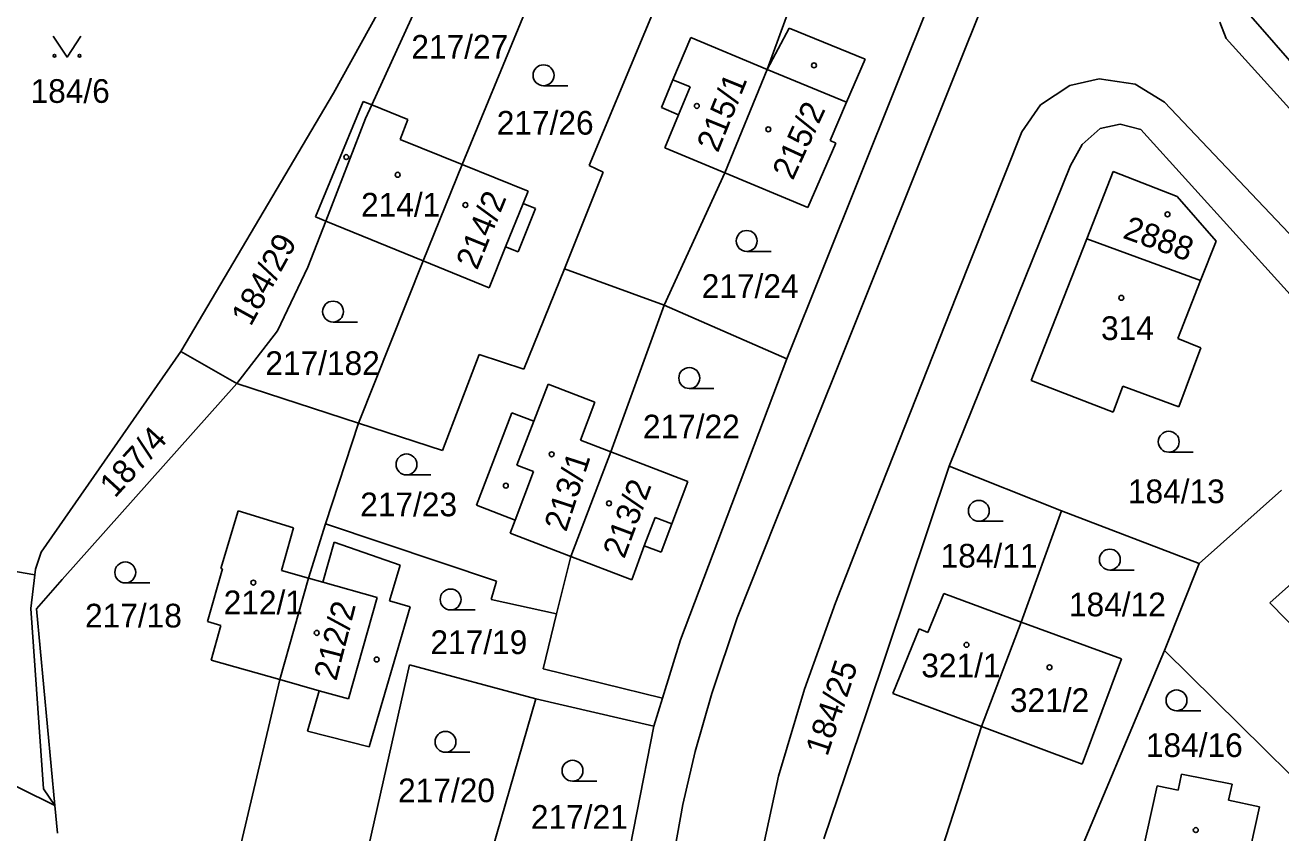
# Model space of a CAD drawing. Extents: x -735249 to -729401, y -1124843 to -1121828.
# Drawn here: x -733687.3 to -733597.2, y -1123833 to -1123775 of the extents above; entities that cross this region are included whole.
import ezdxf

# ---------------------------------------------------------------- set-up
doc = ezdxf.new("R2010")
doc.units = 0
for name, color, linetype in [('Vrstva 1', 7, 'Continuous'), ('Vrstva 18', 7, 'Continuous'), ('Vrstva 19', 7, 'Continuous'), ('Vrstva 25', 7, 'Continuous'), ('Vrstva 4', 7, 'Continuous')]:
    doc.layers.add(name, color=color, linetype=linetype)

msp = doc.modelspace()

# ---------------------------------------------------------------- linework, layer by layer
at = {"layer": 'Vrstva 1'}
for points in [[(-733597.48, -1123720.9), (-733625.92, -1123791.9)], [(-733646.94, -1123763.17), (-733655.93, -1123784.98)], [(-733665.17, -1123779.86), (-733656.71, -1123764.57)], [(-733655.35, -1123765.25), (-733662.41, -1123780.7)], [(-733638.82, -1123765.89), (-733646.81, -1123785.05)], [(-733630.7, -1123768.97), (-733634.03, -1123778.16)], [(-733602.98, -1123770.13), (-733592.19, -1123782.5)], [(-733622.19, -1123772.89), (-733632.64, -1123798.93)], [(-733601.09, -1123775.94), (-733601.56, -1123774.76)], [(-733639.53, -1123775.86), (-733640.8, -1123778.9)], [(-733639.53, -1123775.86), (-733634.03, -1123778.16)], [(-733632.47, -1123775.2), (-733634.03, -1123778.16)], [(-733627, -1123777.42), (-733632.47, -1123775.2)], [(-733601.09, -1123775.94), (-733593.83, -1123783.99)], [(-733627, -1123777.42), (-733628.34, -1123780.52)], [(-733634.03, -1123778.16), (-733637.09, -1123785.58)], [(-733640.8, -1123778.9), (-733641.63, -1123780.89)], [(-733612.31, -1123779.31), (-733614.43, -1123780.7)], [(-733612.31, -1123779.31), (-733610.21, -1123778.84)], [(-733610.21, -1123778.84), (-733607.62, -1123779.21)], [(-733605.53, -1123780.5), (-733607.62, -1123779.21)], [(-733676.13, -1123798.4), (-733665.17, -1123779.86)], [(-733662.86, -1123781.69), (-733662.41, -1123780.7)], [(-733659.82, -1123781.75), (-733662.41, -1123780.7)], [(-733641.63, -1123780.89), (-733640.4, -1123781.41)], [(-733629.53, -1123783.27), (-733628.34, -1123780.52)], [(-733615.77, -1123782.63), (-733614.43, -1123780.7)], [(-733605.53, -1123780.5), (-733593.03, -1123793.67)], [(-733662.86, -1123781.69), (-733665.71, -1123789.04)], [(-733659.82, -1123781.75), (-733660.39, -1123783.18)], [(-733641.39, -1123783.78), (-733640.4, -1123781.41)], [(-733608.7, -1123782.09), (-733610.14, -1123782.4)], [(-733607.22, -1123782.46), (-733608.7, -1123782.09)], [(-733660.39, -1123783.18), (-733655.93, -1123784.98)], [(-733615.77, -1123782.63), (-733620.45, -1123794.42)], [(-733610.14, -1123782.4), (-733611.43, -1123783.55)], [(-733607.22, -1123782.46), (-733590.12, -1123801.38)], [(-733641.39, -1123783.78), (-733637.09, -1123785.58)], [(-733629.12, -1123783.45), (-733631.13, -1123788.07)], [(-733629.53, -1123783.27), (-733629.12, -1123783.45)], [(-733611.43, -1123783.55), (-733612.26, -1123785.05)], [(-733655.93, -1123784.98), (-733658.74, -1123791.89)], [(-733651.2, -1123786.89), (-733655.93, -1123784.98)], [(-733645.8, -1123785.54), (-733648.58, -1123792.47)], [(-733646.81, -1123785.05), (-733645.8, -1123785.54)], [(-733637.09, -1123785.58), (-733641.44, -1123795.09)], [(-733637.09, -1123785.58), (-733631.13, -1123788.07)], [(-733612.26, -1123785.05), (-733620.99, -1123806.63)], [(-733611.1, -1123790.31), (-733609.2, -1123785.48)], [(-733609.2, -1123785.48), (-733604.62, -1123787.28)], [(-733651.2, -1123786.89), (-733651.56, -1123787.79)], [(-733604.62, -1123787.28), (-733601.82, -1123790.48)], [(-733650.66, -1123788.15), (-733651.91, -1123791.26)], [(-733650.66, -1123788.15), (-733651.56, -1123787.79)], [(-733667, -1123792.36), (-733665.71, -1123789.04)], [(-733658.74, -1123791.89), (-733665.71, -1123789.04)], [(-733611.1, -1123790.31), (-733614.41, -1123798.72)], [(-733611.1, -1123790.31), (-733602.94, -1123793.32)], [(-733654, -1123793.83), (-733652.81, -1123790.89)], [(-733651.91, -1123791.26), (-733652.81, -1123790.89)], [(-733601.82, -1123790.48), (-733602.94, -1123793.32)], [(-733663.37, -1123803.55), (-733658.74, -1123791.89)], [(-733654, -1123793.83), (-733658.74, -1123791.89)], [(-733625.92, -1123791.9), (-733629.29, -1123800.28)], [(-733667, -1123792.36), (-733669.18, -1123796.93)], [(-733651.5, -1123799.67), (-733648.58, -1123792.47)], [(-733648.58, -1123792.47), (-733641.44, -1123795.09)], [(-733602.94, -1123793.32), (-733604.57, -1123797.47)], [(-733627.06, -1123811.11), (-733620.45, -1123794.42)], [(-733641.44, -1123795.09), (-733645.27, -1123805.61)], [(-733641.44, -1123795.09), (-733632.64, -1123798.93)], [(-733669.18, -1123796.93), (-733672.1, -1123800.7)], [(-733602.91, -1123798.13), (-733604.57, -1123797.47)], [(-733686.14, -1123812.81), (-733676.13, -1123798.4)], [(-733676.13, -1123798.4), (-733672.1, -1123800.7)], [(-733604.49, -1123802.37), (-733602.91, -1123798.13)], [(-733657.34, -1123805.51), (-733654.7, -1123798.63)], [(-733654.7, -1123798.63), (-733651.5, -1123799.67)], [(-733632.64, -1123798.93), (-733640.27, -1123819.1)], [(-733615.1, -1123800.49), (-733614.41, -1123798.72)], [(-733629.29, -1123800.28), (-733633.39, -1123810.49)], [(-733672.1, -1123800.7), (-733684.65, -1123814.77)], [(-733672.1, -1123800.7), (-733663.37, -1123803.55)], [(-733649.77, -1123800.75), (-733650.79, -1123803.4)], [(-733646.4, -1123802.04), (-733649.77, -1123800.75)], [(-733615.1, -1123800.49), (-733609.2, -1123802.76)], [(-733609.2, -1123802.76), (-733608.51, -1123800.89)], [(-733606.24, -1123801.73), (-733608.51, -1123800.89)], [(-733646.4, -1123802.04), (-733647.45, -1123804.77)], [(-733606.24, -1123801.73), (-733604.49, -1123802.37)], [(-733652.36, -1123802.8), (-733654.91, -1123809.44)], [(-733652.36, -1123802.8), (-733650.79, -1123803.4)], [(-733665.75, -1123810.77), (-733663.37, -1123803.55)], [(-733663.37, -1123803.55), (-733657.34, -1123805.51)], [(-733645.27, -1123805.61), (-733647.45, -1123804.77)], [(-733648.13, -1123813.11), (-733645.27, -1123805.61)], [(-733645.27, -1123805.61), (-733639.73, -1123807.73)], [(-733620.99, -1123806.63), (-733626.88, -1123824.27)], [(-733612.92, -1123809.83), (-733620.99, -1123806.63)], [(-733639.73, -1123807.73), (-733640.88, -1123810.78)], [(-733603.04, -1123813.62), (-733597.12, -1123808.35)], [(-733716.18, -1123809.32), (-733686.61, -1123814.43)], [(-733672.02, -1123809.83), (-733673.26, -1123813.98)], [(-733672.02, -1123809.83), (-733668.03, -1123811.06)], [(-733654.91, -1123809.44), (-733652.13, -1123810.5)], [(-733615.81, -1123817.82), (-733612.92, -1123809.83)], [(-733603.04, -1123813.62), (-733612.92, -1123809.83)], [(-733668.89, -1123814.12), (-733668.03, -1123811.06)], [(-733666.97, -1123814.66), (-733665.75, -1123810.77)], [(-733657.54, -1123813.53), (-733665.75, -1123810.77)], [(-733652.13, -1123810.5), (-733652.49, -1123811.44)], [(-733640.88, -1123810.78), (-733641.64, -1123812.81)], [(-733633.39, -1123810.49), (-733636.2, -1123817.53)], [(-733629.13, -1123816.44), (-733627.06, -1123811.11)], [(-733652.49, -1123811.44), (-733648.13, -1123813.11)], [(-733686.56, -1123814.02), (-733686.14, -1123812.81)], [(-733665.13, -1123812.1), (-733665.94, -1123814.95)], [(-733660.37, -1123813.75), (-733665.13, -1123812.1)], [(-733642.86, -1123812.36), (-733643.76, -1123814.78)], [(-733641.64, -1123812.81), (-733642.86, -1123812.36)], [(-733597.96, -1123816.45), (-733593.5, -1123812.44)], [(-733661.14, -1123816.3), (-733660.37, -1123813.75)], [(-733653.46, -1123814.89), (-733657.54, -1123813.53)], [(-733649.15, -1123817.23), (-733648.13, -1123813.11)], [(-733643.76, -1123814.78), (-733648.13, -1123813.11)], [(-733603.04, -1123813.62), (-733605.53, -1123819.86)], [(-733686.89, -1123816.84), (-733686.61, -1123814.43)], [(-733686.61, -1123814.43), (-733686.56, -1123814.02)], [(-733674.2, -1123817.79), (-733673.14, -1123814.01)], [(-733673.14, -1123814.01), (-733673.26, -1123813.98)], [(-733669.03, -1123821.94), (-733666.97, -1123814.66)], [(-733666.97, -1123814.66), (-733668.89, -1123814.12)], [(-733665.94, -1123814.95), (-733666.97, -1123814.66)], [(-733684.65, -1123814.77), (-733686.48, -1123816.88)], [(-733653.85, -1123816.2), (-733653.46, -1123814.89)], [(-733659.66, -1123816.72), (-733661.14, -1123816.3)], [(-733649.15, -1123817.23), (-733653.85, -1123816.2)], [(-733631.36, -1123822.63), (-733629.13, -1123816.44)], [(-733622.52, -1123818.57), (-733621.37, -1123815.77)], [(-733621.37, -1123815.77), (-733615.81, -1123817.82)], [(-733597.96, -1123816.45), (-733595.66, -1123818.79)], [(-733685.99, -1123829.79), (-733686.89, -1123816.84)], [(-733686.48, -1123816.88), (-733685.17, -1123830.99)], [(-733662.61, -1123826.78), (-733659.66, -1123816.72)], [(-733650.11, -1123821.17), (-733649.15, -1123817.23)], [(-733673.25, -1123818.06), (-733674.2, -1123817.79)], [(-733673.95, -1123820.55), (-733673.25, -1123818.06)], [(-733636.2, -1123817.53), (-733638.02, -1123822.94)], [(-733625.02, -1123822.94), (-733623.12, -1123818.32)], [(-733623.12, -1123818.32), (-733622.52, -1123818.57)], [(-733615.81, -1123817.82), (-733618.65, -1123825.32)], [(-733615.81, -1123817.82), (-733608.61, -1123820.47)], [(-733640.27, -1123819.1), (-733641.56, -1123823.28)], [(-733612.63, -1123836.76), (-733605.53, -1123819.86)], [(-733605.53, -1123819.86), (-733589.32, -1123835.85)], [(-733673.95, -1123820.55), (-733669.03, -1123821.94)], [(-733659.7, -1123820.89), (-733663.07, -1123835.77)], [(-733650.64, -1123823.33), (-733659.7, -1123820.89)], [(-733608.61, -1123820.47), (-733611.43, -1123828.02)], [(-733669.03, -1123821.94), (-733672.02, -1123834.6)], [(-733666.2, -1123822.75), (-733669.03, -1123821.94)], [(-733641.56, -1123823.28), (-733650.11, -1123821.17)], [(-733667.03, -1123825.66), (-733666.2, -1123822.75)], [(-733631.36, -1123822.63), (-733633.22, -1123828.89)], [(-733653.75, -1123834.09), (-733650.64, -1123823.33)], [(-733642.18, -1123825.3), (-733650.64, -1123823.33)], [(-733641.56, -1123823.28), (-733642.18, -1123825.3)], [(-733638.02, -1123822.94), (-733639.2, -1123827.11)], [(-733623.03, -1123823.68), (-733625.02, -1123822.94)], [(-733623.03, -1123823.68), (-733618.65, -1123825.32)], [(-733626.88, -1123824.27), (-733629.98, -1123833.37)], [(-733642.18, -1123825.3), (-733644.62, -1123837.73)], [(-733618.65, -1123825.32), (-733621.69, -1123834.71)], [(-733611.43, -1123828.02), (-733618.65, -1123825.32)], [(-733695, -1123826.13), (-733685.17, -1123830.99)], [(-733667.03, -1123825.66), (-733662.61, -1123826.78)], [(-733639.2, -1123827.11), (-733640.1, -1123830.91)], [(-733634.43, -1123834.4), (-733633.22, -1123828.89)], [(-733604.55, -1123829.88), (-733604.3, -1123828.74)], [(-733604.3, -1123828.74), (-733600.67, -1123829.45)], [(-733685.17, -1123830.99), (-733685.99, -1123829.79)], [(-733607.89, -1123837.93), (-733606.04, -1123829.57)], [(-733606.04, -1123829.57), (-733604.55, -1123829.88)], [(-733600.67, -1123829.45), (-733600.93, -1123830.6)], [(-733640.1, -1123830.91), (-733641.02, -1123836.1)], [(-733600.93, -1123830.6), (-733598.71, -1123831.08)], [(-733684.98, -1123832.98), (-733685.17, -1123830.99)], [(-733598.71, -1123831.08), (-733600.56, -1123839.54)]]:
    msp.add_lwpolyline(points, dxfattribs=at)
at = {"layer": 'Vrstva 25'}
for points in [[(-733685.29, -1123775.78), (-733684.29, -1123777.28), (-733683.29, -1123775.78)], [(-733650.09, -1123779.33), (-733648.34, -1123779.33)], [(-733635.51, -1123791.22), (-733633.76, -1123791.22)], [(-733665.2, -1123796.29), (-733663.45, -1123796.29)], [(-733639.63, -1123801.06), (-733637.88, -1123801.06)], [(-733605.22, -1123805.63), (-733603.47, -1123805.63)], [(-733659.93, -1123807.26), (-733658.18, -1123807.26)], [(-733618.85, -1123810.59), (-733617.1, -1123810.59)], [(-733609.45, -1123814.09), (-733607.7, -1123814.09)], [(-733680.11, -1123815.01), (-733678.36, -1123815.01)], [(-733656.76, -1123816.95), (-733655.01, -1123816.95)], [(-733604.66, -1123824.19), (-733602.91, -1123824.19)], [(-733657.13, -1123827.17), (-733655.38, -1123827.17)], [(-733648.01, -1123829.24), (-733646.26, -1123829.24)]]:
    msp.add_lwpolyline(points, dxfattribs=at)
for centre, radius in [((-733685.19, -1123777.18), 0.1), ((-733683.39, -1123777.18), 0.1), ((-733630.68, -1123777.87), 0.175), ((-733650.09, -1123778.58), 0.75), ((-733639.09, -1123780.78), 0.175), ((-733633.96, -1123782.46), 0.175), ((-733664.25, -1123784.45), 0.175), ((-733660.56, -1123785.72), 0.175), ((-733655.7, -1123787.89), 0.175), ((-733605.31, -1123788.56), 0.175), ((-733635.51, -1123790.47), 0.75), ((-733665.2, -1123795.54), 0.75), ((-733608.62, -1123794.55), 0.175), ((-733639.63, -1123800.31), 0.75), ((-733605.22, -1123804.88), 0.75), ((-733649.51, -1123805.78), 0.175), ((-733659.93, -1123806.51), 0.75), ((-733652.8, -1123808.03), 0.175), ((-733645.39, -1123809.3), 0.175), ((-733618.85, -1123809.84), 0.75), ((-733609.45, -1123813.34), 0.75), ((-733680.11, -1123814.26), 0.75), ((-733670.92, -1123814.99), 0.175), ((-733656.76, -1123816.2), 0.75), ((-733666.37, -1123818.6), 0.175), ((-733619.73, -1123819.46), 0.175), ((-733662.07, -1123820.51), 0.175), ((-733613.78, -1123821.07), 0.175), ((-733604.66, -1123823.44), 0.75), ((-733657.13, -1123826.42), 0.75), ((-733648.01, -1123828.49), 0.75), ((-733603.28, -1123832.75), 0.175)]:
    msp.add_circle(centre, radius, dxfattribs=at)
at = {"layer": 'Vrstva 4'}
for points in [[(-733628.34, -1123780.52), (-733634.03, -1123778.16)], [(-733640.8, -1123778.9), (-733639.57, -1123779.41)], [(-733639.57, -1123779.41), (-733640.4, -1123781.41)], [(-733666.46, -1123788.73), (-733663.04, -1123780.45)], [(-733663.04, -1123780.45), (-733662.41, -1123780.7)], [(-733652.81, -1123790.89), (-733651.56, -1123787.79)], [(-733666.46, -1123788.73), (-733665.71, -1123789.04)], [(-733650.79, -1123803.4), (-733652, -1123806.56)], [(-733652, -1123806.56), (-733650.8, -1123807.02)], [(-733650.8, -1123807.02), (-733652.13, -1123810.5)], [(-733642.09, -1123810.32), (-733642.86, -1123812.36)], [(-733640.88, -1123810.78), (-733642.09, -1123810.32)], [(-733665.94, -1123814.95), (-733662.03, -1123816.05)], [(-733662.03, -1123816.05), (-733664.1, -1123823.34)], [(-733664.1, -1123823.34), (-733666.2, -1123822.75)]]:
    msp.add_lwpolyline(points, dxfattribs=at)

# ---------------------------------------------------------------- texts
at = {"layer": 'Vrstva 18'}
for s, p in [('217/27', (-733659.58, -1123777.39)), ('184/6', (-733686.91, -1123780.56)), ('217/26', (-733653.45, -1123782.84)), ('217/24', (-733638.74, -1123794.56)), ('217/182', (-733670.06, -1123800.09)), ('217/22', (-733642.96, -1123804.64)), ('184/13', (-733608.15, -1123809.29)), ('217/23', (-733663.25, -1123810.23)), ('184/11', (-733621.59, -1123813.91)), ('184/12', (-733612.38, -1123817.41)), ('217/18', (-733683, -1123818.21)), ('217/19', (-733658.21, -1123820.12)), ('184/16', (-733606.86, -1123827.51)), ('217/20', (-733660.53, -1123830.75)), ('217/21', (-733651, -1123832.66))]:
    msp.add_text(s, height=1.7, dxfattribs=at).set_placement(p)
for s, rotation, p in [('184/29', 61.10049, (-733671.108, -1123796.659)), ('187/4', 47.50038, (-733680.852, -1123808.968)), ('184/25', 71.50057, (-733629.726, -1123827.517))]:
    msp.add_text(s, height=1.7, rotation=rotation, dxfattribs=at).set_placement(p)
at = {"layer": 'Vrstva 19'}
for s, rotation, p in [('215/1', 68.00054, (-733637.58, -1123784.19)), ('215/2', 65.30052, (-733632.198, -1123786.175)), ('214/2', 67.90054, (-733654.86, -1123792.62)), ('2888', 340.10271, (-733608.594, -1123790.231)), ('213/1', 72.00057, (-733648.468, -1123811.408)), ('213/2', 69.60055, (-733644.297, -1123813.333)), ('212/2', 75.6006, (-733664.963, -1123822.107))]:
    msp.add_text(s, height=1.7, rotation=rotation, dxfattribs=at).set_placement(p)
for s, p in [('214/1', (-733663.19, -1123788.72)), ('314', (-733610.08, -1123797.58)), ('212/1', (-733673.05, -1123817.26)), ('321/1', (-733622.98, -1123821.79)), ('321/2', (-733616.62, -1123824.28))]:
    msp.add_text(s, height=1.7, dxfattribs=at).set_placement(p)

doc.saveas('drawing.dxf')
